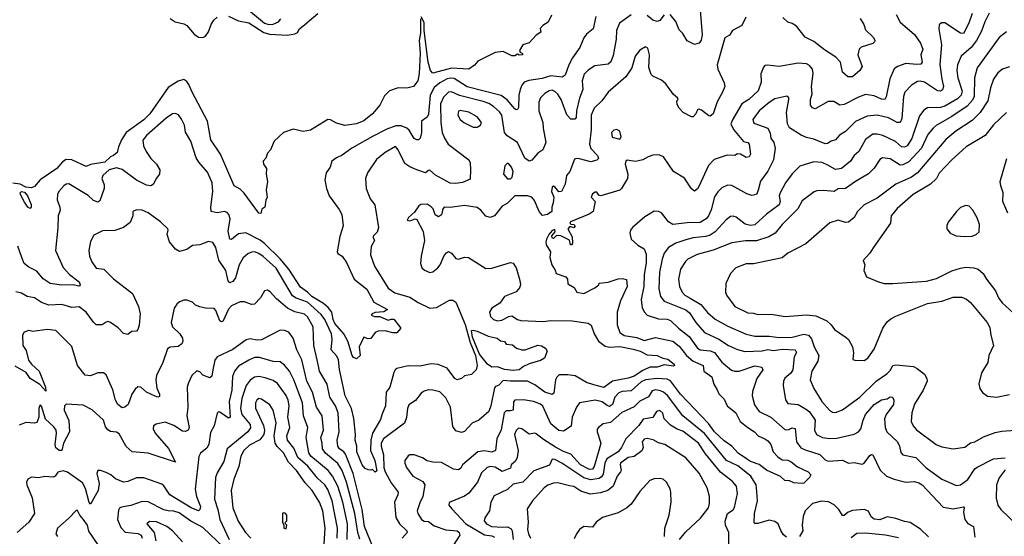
# Model space of a CAD drawing. Extents: x 1678759 to 1859541, y 384609 to 522867.
# Tile 304 of 466: x 1760663 to 1767510, y 486558 to 490149. Entities that reach past the tile are written whole.
import ezdxf

# ---------------------------------------------------------------- set-up
doc = ezdxf.new("R2010")
doc.units = 0

msp = doc.modelspace()

# ---------------------------------------------------------------- linework, layer by layer
at = {"layer": '0CON20XD'}
for points in [[(1762115, 490173.2), (1762185, 490142.3), (1762255, 490127.2), (1762361.2, 490061.2), (1762399.1, 490049.1), (1762525, 490042.2), (1762575, 490050), (1762595, 490060.8), (1762609.1, 490085), (1762645, 490117), (1762735, 490191.9)], [(1762228.5, 490238.5), (1762365, 490124.5), (1762395, 490115.2), (1762425, 490117.7), (1762461.8, 490135), (1762477.9, 490155)], [(1767286.8, 490193.2), (1767264.1, 490125), (1767225, 490052.9), (1767205, 490054.7), (1767095, 490126.7), (1767073, 490127), (1767057, 490113), (1767054.4, 490085), (1767074, 489975), (1767062.3, 489837.7), (1767074.7, 489735), (1767087.7, 489685), (1767079.4, 489660.6), (1767065, 489653.2), (1767045, 489655.9), (1766955, 489715.9), (1766925, 489722.7), (1766905, 489720.4), (1766863.3, 489695), (1766818.8, 489645), (1766808.9, 489615), (1766797.1, 489462.9), (1766785, 489435.6), (1766765, 489434.6), (1766705, 489466.8), (1766625, 489485.3), (1766555, 489478.2), (1766475, 489440.8), (1766405, 489372.5), (1766362.6, 489347.4), (1766335.4, 489314.6), (1766305, 489304.6), (1766281.2, 489288.8), (1766265, 489287.1), (1766185, 489319.7), (1766135, 489330), (1766096.4, 489346.4), (1766015, 489398.5), (1766002.5, 489425), (1765994.6, 489505), (1766012, 489595), (1766011.2, 489605), (1765998.3, 489618.3), (1765915, 489599.4), (1765875, 489574.5), (1765805, 489516.4), (1765760.6, 489455), (1765764.4, 489435), (1765775, 489426.9), (1765866.2, 489395), (1765881.2, 489361.2), (1765886, 489325), (1765906.5, 489296.5), (1765917.3, 489255), (1765905.5, 489175), (1765864.2, 489095.8), (1765814.2, 489025.8), (1765798.2, 488965), (1765787.5, 488935), (1765755, 488927.1), (1765718.5, 488938.5), (1765615, 488997.5), (1765585, 488997.8), (1765545, 488979.4), (1765516.6, 488953.4), (1765493.3, 488916.7), (1765471.9, 488828.1), (1765452.5, 488785), (1765435.7, 488764.3), (1765395, 488739.6), (1765305, 488737.2), (1765205, 488725.6), (1765173.7, 488743.7), (1765125, 488806), (1765105, 488816), (1765075, 488818.6), (1765010.2, 488779.8), (1764925, 488704.2), (1764909.4, 488685), (1764904.4, 488665.6), (1764915, 488623.3), (1764961.1, 488581.1), (1765005, 488556.4), (1765018.7, 488518.7), (1765018.3, 488461.7), (1765004.3, 488375), (1765002.6, 488295), (1764985.3, 488204.7), (1764991.8, 488145), (1765006.5, 488115), (1765025, 488095.6), (1765105, 488070.6), (1765165, 488068), (1765188.7, 488058.7), (1765244.5, 488005), (1765317.8, 487947.8), (1765375.2, 487865.2), (1765395, 487854.1), (1765465, 487847.3), (1765495, 487836.4), (1765545, 487767.3), (1765612.6, 487712.6), (1765635, 487704.6), (1765665, 487706.1), (1765775, 487743.2), (1765823.5, 487733.5), (1765829.5, 487715), (1765788.4, 487655), (1765758.2, 487565), (1765756.2, 487535), (1765772.3, 487472.3), (1765805, 487424.5), (1765886.8, 487386.8), (1765985, 487296.9), (1766010.5, 487299.5)], [(1767404.6, 490195), (1767374.2, 490135), (1767350.5, 490069.5), (1767315.3, 490005), (1767279.2, 489955), (1767210.5, 489895), (1767183.6, 489836.4), (1767180.6, 489795), (1767186.5, 489745), (1767217.2, 489652.7), (1767210.3, 489625), (1767185, 489599), (1767095, 489548.1), (1767065, 489538.9), (1766975, 489535.5), (1766949.5, 489520.5), (1766918.8, 489481.2), (1766867.7, 489322.3), (1766835, 489271.3), (1766815, 489262.2), (1766795, 489266), (1766752.8, 489302.8), (1766665, 489344.6), (1766625, 489354.6), (1766595, 489352.9), (1766544.7, 489315.3), (1766497.4, 489232.6), (1766465, 489204.2), (1766440, 489165), (1766376.7, 489115), (1766335, 489108.9), (1766282.3, 489137.7), (1766243.6, 489156.4), (1766185, 489160.9), (1766088.7, 489131.3), (1766035, 489078.1), (1765988.5, 489015), (1765950.5, 488945), (1765944.6, 488925), (1765951.9, 488885), (1765945, 488862.1), (1765855, 488797.5), (1765775, 488723.3), (1765745, 488718.1), (1765707.2, 488727.3), (1765645, 488775.6), (1765625, 488782.9), (1765605, 488780.8), (1765575, 488756.9), (1765498, 488675), (1765465, 488652.1), (1765435, 488641.1), (1765345, 488632.5), (1765295, 488619.7), (1765225, 488595.9), (1765173.5, 488566.5), (1765143.5, 488525), (1765130.8, 488485), (1765111.8, 488395), (1765108.1, 488278.1), (1765117.7, 488225), (1765143.3, 488193.2), (1765295, 488133.1), (1765320.1, 488110.1), (1765363.8, 488043.8), (1765425.6, 487975.6), (1765525, 487928.6), (1765591.9, 487885), (1765655, 487855.3), (1765705, 487842.7), (1765825, 487847.5), (1765865, 487855.8), (1765905, 487848.7), (1765965, 487857.7), (1766055, 487853.5), (1766064.6, 487835), (1766047.3, 487805), (1766039.1, 487715), (1766025, 487692.5), (1765983.4, 487656.6), (1765974.4, 487635), (1765972.2, 487605), (1765987.2, 487507.2), (1766005, 487481.4), (1766075, 487473.6), (1766135, 487440), (1766155, 487422.3), (1766193.2, 487365), (1766190, 487295), (1766204.7, 487264.8), (1766245, 487244.1), (1766295, 487238), (1766345, 487240.3), (1766465, 487268.2), (1766495, 487282.7), (1766511.8, 487305), (1766527, 487365), (1766544.2, 487405), (1766605, 487473.8), (1766655, 487506.2), (1766695, 487514.4), (1766716.1, 487526.1), (1766732.5, 487525), (1766742, 487505), (1766739.5, 487475), (1766688, 487405), (1766677.5, 487375), (1766680.8, 487315), (1766692.9, 487282.9), (1766766.4, 487215), (1766781.5, 487185), (1766791.2, 487141.2), (1766803.3, 487125), (1766894.2, 487105), (1766964.8, 487034.8), (1767075, 486954.6), (1767123.3, 486935), (1767175, 486910.9), (1767205, 486914.6), (1767255, 486952.1), (1767304, 487026), (1767321.2, 487038.8), (1767435, 487096.5), (1767515, 487102.5)], [(1765394.6, 490215), (1765408.4, 490045), (1765402.4, 490007.6), (1765388.5, 489985), (1765355, 489976.8), (1765303.1, 490003.1), (1765275, 490053.8), (1765247.8, 490077.8), (1765225, 490137.5), (1765185, 490185.7)], [(1763448.8, 490155), (1763448.8, 490055), (1763440.4, 490005), (1763447.6, 489915), (1763440.8, 489775), (1763430.6, 489725), (1763402, 489685), (1763355, 489674), (1763295, 489676), (1763235, 489653.8), (1763199.7, 489620.3), (1763167.5, 489555), (1763115.5, 489495), (1763055, 489446.4), (1763005.8, 489425.8), (1762924.6, 489414.6), (1762865, 489429.2), (1762825, 489453.8), (1762805, 489456), (1762685, 489381.4), (1762635, 489371.9), (1762565, 489388.1), (1762496, 489365), (1762432, 489305), (1762406.1, 489243.9), (1762385, 489222.5), (1762373.6, 489186.4), (1762356.7, 489165), (1762358.8, 489145), (1762380, 489115), (1762375.7, 489075), (1762385.6, 489025), (1762376.7, 488965), (1762382.5, 488915), (1762373.3, 488895), (1762367.5, 488845), (1762347, 488833), (1762338.3, 488801.7), (1762325, 488803.8), (1762223, 488943), (1762195, 488970), (1762154.4, 488995), (1762059.3, 489215), (1761990.7, 489315), (1761968.8, 489445), (1761860.8, 489645), (1761839.3, 489699.3), (1761825, 489720), (1761805, 489732.5), (1761765, 489721.1), (1761695, 489677.3), (1761567.5, 489495), (1761525, 489452.7), (1761402.2, 489365), (1761369.7, 489315), (1761348.9, 489265), (1761340, 489225), (1761315.2, 489204.8), (1761295, 489195.4), (1761255, 489159.3), (1761155, 489141.4), (1761125, 489129.4), (1761025, 489174.7), (1760985, 489176.3), (1760959.9, 489160.1), (1760920.9, 489115), (1760804.3, 489035.7), (1760765, 488990.6), (1760745, 488980), (1760705, 488985.4), (1760665, 489006.9), (1760615, 489012.2)], [(1764915, 490182.5), (1764833.5, 490125), (1764813.5, 490075), (1764810.4, 490015), (1764790.3, 489899.7), (1764772.6, 489857.4), (1764755, 489840), (1764661.2, 489828.8), (1764615, 489799.4), (1764588.7, 489771.3), (1764573.1, 489725), (1764578, 489665), (1764555.6, 489604.4), (1764534.6, 489514.6), (1764531.2, 489468.8), (1764523.1, 489456.9), (1764495, 489458.5), (1764467.2, 489487.2), (1764428.3, 489595), (1764405, 489631.5), (1764385, 489650), (1764365, 489658.8), (1764345, 489655.4), (1764315, 489636.2), (1764285, 489605.6), (1764272, 489575), (1764272.8, 489515), (1764300, 489435), (1764301.8, 489395), (1764320.8, 489295), (1764300, 489245), (1764265, 489222), (1764225, 489172), (1764205, 489165.8), (1764175, 489187.5), (1764124.8, 489294.8), (1764052.1, 489342.1), (1764034.7, 489365), (1764014.7, 489485), (1763999, 489509), (1763957.9, 489545), (1763925, 489566.2), (1763885, 489581.2), (1763722, 489622), (1763665, 489646.9), (1763645, 489645.5), (1763609.3, 489610.7), (1763589.3, 489565), (1763591.4, 489435), (1763600.6, 489365), (1763616.2, 489326.2), (1763642.7, 489285), (1763785.7, 489175), (1763794.2, 489155), (1763798, 489105), (1763795, 489040), (1763742.9, 489017.1), (1763695, 489010.4), (1763655, 489012.5), (1763555, 489069.5), (1763515, 489102.2), (1763505, 489101.9), (1763485, 489085.7), (1763425.4, 489105.4), (1763375, 489125.6), (1763339.8, 489149.8), (1763295.5, 489245), (1763275, 489268.8), (1763205, 489225.6), (1763143.6, 489176.4), (1763082.2, 489085), (1763068.1, 489045), (1763070.8, 488975), (1763099.2, 488905), (1763131.5, 488861.5), (1763156.8, 488705), (1763148, 488672), (1763121.2, 488645), (1763120, 488635), (1763130, 488615), (1763106.7, 488573.3), (1763102.7, 488515), (1763129.1, 488435), (1763225, 488283.1), (1763270.5, 488250.5), (1763375, 488221.1), (1763432.7, 488182.7), (1763515, 488143.3), (1763561.5, 488148.5), (1763651.3, 488198.7), (1763675, 488200), (1763695, 488185.5), (1763759.4, 488029.4), (1763794.4, 487905.6), (1763833.3, 487815), (1763843.1, 487745), (1763837.8, 487715), (1763805, 487682.9), (1763755, 487673.3), (1763735.5, 487654.5), (1763705, 487644.4), (1763689.4, 487655), (1763635.8, 487725.8), (1763572.7, 487752.7), (1763525, 487755.8), (1763445, 487740.5), (1763365, 487742), (1763286, 487724), (1763273.1, 487715), (1763263.4, 487696.6), (1763235.4, 487594.6), (1763211.2, 487558.8), (1763205.5, 487465), (1763181.9, 487401.9), (1763171.3, 487368.7), (1763116.9, 487275), (1763103.9, 487225), (1763102.7, 487155), (1763132.8, 487085), (1763145, 487012.5), (1763135, 487003.3), (1763115, 487022.5), (1763105, 487017.5), (1763085, 487020), (1763065, 487030), (1763045, 487053.8), (1763007.7, 487145), (1763006.2, 487185), (1762996, 487225), (1762997.8, 487265), (1762986.6, 487376.6), (1762968.8, 487445), (1762925.2, 487535.2), (1762886.6, 487716.6), (1762880, 487785), (1762869.1, 487809.1), (1762829.6, 487855), (1762835.8, 487925), (1762830, 487965), (1762785, 488065.4), (1762759.9, 488099.9), (1762665, 488184.4), (1762585, 488212.9), (1762559.4, 488229.4), (1762445, 488422), (1762355, 488503.7), (1762325, 488522.7), (1762295, 488534.3), (1762275, 488533.2), (1762249.2, 488520.9), (1762215.9, 488494.1), (1762188.9, 488445), (1762163.5, 488355), (1762145, 488330), (1762125, 488320.8), (1762112.7, 488332.7), (1762096.1, 488406.1), (1762048.5, 488478.5), (1762026.5, 488565), (1762005, 488600), (1761975, 488608.1), (1761915, 488582.9), (1761865, 488578.9), (1761825, 488551.9), (1761775, 488538.8), (1761745, 488554), (1761704.1, 488604.1), (1761689.2, 488655), (1761695.7, 488685), (1761692, 488695), (1761640.8, 488745), (1761556, 488806), (1761515, 488824.2), (1761475, 488827.5), (1761450, 488815), (1761449.2, 488785), (1761431.7, 488738.3), (1761385, 488704.4), (1761325, 488684.5), (1761238.8, 488681.2), (1761178, 488652), (1761153.9, 488606.1), (1761144.4, 488545), (1761148.6, 488505), (1761163.1, 488465), (1761195, 488422.2), (1761246.7, 488415), (1761315, 488348), (1761446.2, 488245), (1761489.4, 488155), (1761501.1, 488105), (1761492.9, 488025), (1761484, 487995), (1761475, 487984.3), (1761439.3, 487980.7), (1761415, 487961.1), (1761385, 487967.1), (1761347.2, 488007.2), (1761295, 488044.4), (1761275, 488050.6), (1761263.7, 488046.3), (1761235, 488028), (1761195, 488028.8), (1761175, 488046), (1761123.8, 488115), (1761075, 488153.9), (1761025, 488149.2), (1760955, 488169.1), (1760865, 488165.5), (1760815, 488183.8), (1760765, 488216.4), (1760715, 488225.5), (1760675, 488248.5), (1760635, 488256.9)], [(1761708.6, 490158.6), (1761743.8, 490135), (1761805, 490120.9), (1761825, 490110), (1761875, 490047.6), (1761905, 490028.9), (1761935, 490025.7), (1761955, 490035.8), (1761976.1, 490063.9), (1761995, 490115.6), (1762012.8, 490145), (1762035, 490165.8)], [(1764668.3, 490171.7), (1764649.4, 490085), (1764605, 490048.5), (1764585, 490022.2), (1764556.7, 489955), (1764506.4, 489885), (1764480.7, 489835), (1764455.4, 489764.6), (1764435, 489750.5), (1764355, 489759), (1764295, 489740.6), (1764202.6, 489727.4), (1764170.6, 489715), (1764153.6, 489695), (1764141.8, 489665), (1764133.8, 489625), (1764131.4, 489538.6), (1764125, 489523.8), (1764115, 489522.5), (1764105, 489530), (1764051.8, 489591.8), (1764011.7, 489621.7), (1763775, 489682.6), (1763685, 489741), (1763655, 489743.3), (1763635, 489737.8), (1763585, 489710), (1763545, 489678.2), (1763517.9, 489625), (1763505, 489492), (1763495, 489472), (1763456.2, 489443.8), (1763456.8, 489365), (1763447.1, 489325), (1763436.7, 489315), (1763425, 489314), (1763405, 489324.4), (1763371.1, 489381.1), (1763355, 489395.8), (1763315, 489412.1), (1763278.9, 489411.1), (1763215, 489387.5), (1763115, 489337.8), (1762972, 489255), (1762905, 489206.9), (1762865, 489189.4), (1762834.3, 489165), (1762820.6, 489125), (1762793.1, 489085), (1762783.5, 489035), (1762795.6, 488975), (1762814.4, 488925), (1762885, 488830), (1762901.9, 488795), (1762912.5, 488715), (1762887.7, 488642.3), (1762869.6, 488535), (1762875, 488523.6), (1762905, 488506), (1762935, 488462), (1762989.2, 488345), (1763076.6, 488276.6), (1763124.3, 488184.3), (1763220.8, 488135), (1763195, 488118.8), (1763135, 488113.3), (1763113.8, 488105), (1763106.2, 488095), (1763130, 488085), (1763166.3, 488086.3), (1763225, 488059.2), (1763245, 488067.8), (1763265, 488068.2), (1763313.3, 488005), (1763285, 487973.3), (1763257, 487973), (1763205, 487986.5), (1763155.4, 487984.6), (1763135.5, 487974.5), (1763105, 487933.8), (1763085, 487931.2), (1763055, 487942.5), (1763022.9, 487875), (1763030, 487815), (1763005, 487791.2), (1762985, 487800), (1762975, 487814), (1762945.3, 487915.3), (1762916.1, 487966.1), (1762855, 488036), (1762841.9, 488065), (1762832.8, 488115), (1762808.7, 488148.7), (1762776.4, 488176.4), (1762695, 488224.6), (1762664.9, 488254.9), (1762615, 488290), (1762535, 488415.3), (1762475, 488485.6), (1762365, 488593), (1762335, 488615.6), (1762235, 488667.9), (1762185, 488660.8), (1762135, 488622.2), (1762124.1, 488624.1), (1762111.6, 488678.4), (1762125.3, 488764.7), (1762116.9, 488795), (1762105, 488808.2), (1762087.5, 488815), (1762035, 488807.1), (1761994.5, 488815), (1761991.8, 488845), (1762005.3, 488955), (1762001.3, 489015)], [(1765712, 490168), (1765685, 490108.8), (1765618.8, 490075), (1765599.1, 490040.9), (1765565.7, 490024.3), (1765513.1, 489835), (1765516.9, 489805), (1765561.5, 489711.5), (1765565.4, 489685), (1765550.4, 489645), (1765512.5, 489577.5), (1765485.6, 489495), (1765465, 489479.2), (1765455, 489480), (1765405, 489520.8), (1765385, 489526.2), (1765375, 489523.3), (1765364, 489495), (1765345, 489473.3), (1765335, 489473.3), (1765277.5, 489505), (1765247.5, 489535), (1765235, 489560), (1765233.3, 489585), (1765242.5, 489595), (1765236.2, 489605), (1765208.1, 489628.1), (1765155, 489703.3), (1765125, 489728.8), (1765066.4, 489756.4), (1765055, 489767.5), (1765037.1, 489817.1), (1765043.3, 489905), (1765030.6, 489950.6), (1765015, 489960), (1764975, 489938.1), (1764943.6, 489895), (1764918.9, 489815), (1764878.8, 489751.2), (1764755, 489644.4), (1764710, 489585), (1764657.5, 489535), (1764637.7, 489485), (1764635.6, 489385), (1764624, 489285), (1764634.8, 489254.8), (1764680, 489205), (1764687.1, 489185), (1764676.7, 489173.3), (1764635, 489161.3), (1764555, 489182.1), (1764535, 489184.3), (1764521.3, 489178.7), (1764489.4, 489095), (1764464.4, 489065), (1764455.3, 489004.7), (1764430, 488955), (1764412.5, 488952.5), (1764385, 488988), (1764375, 488991.2), (1764364.5, 488985.5), (1764360, 488955), (1764376.7, 488915), (1764373.5, 488876.5), (1764362.2, 488845), (1764362, 488815), (1764333.8, 488795), (1764297.7, 488787.7), (1764275, 488815.8), (1764242.3, 488892.3), (1764224.5, 488915), (1764195, 488924.7), (1764105.6, 488924.4), (1764055, 488874.3), (1764016.7, 488853.3), (1763963.9, 488786.1), (1763935, 488774), (1763905, 488783.8), (1763870, 488825), (1763845, 488843.6), (1763755, 488857.9), (1763655, 488842.7), (1763615, 488845.6), (1763605.4, 488834.6), (1763595, 488793.3), (1763575, 488778.8), (1763552.1, 488792.1), (1763538, 488835), (1763525, 488849.2), (1763495, 488867.5), (1763452.5, 488865), (1763438.8, 488855), (1763408.3, 488811.7), (1763366.9, 488775), (1763357.5, 488755), (1763375, 488750), (1763415, 488763.8), (1763425, 488760), (1763467.4, 488677.4), (1763477.8, 488615), (1763454.5, 488505.5), (1763450.6, 488455), (1763458, 488425), (1763476.8, 488406.8), (1763515, 488392.5), (1763535, 488395.8), (1763571.2, 488425), (1763586.2, 488445), (1763615, 488510), (1763630.5, 488529.5), (1763645, 488536.7), (1763665, 488526.9), (1763695, 488488.5), (1763715, 488484.5), (1763755, 488497.5), (1763783.3, 488495), (1763905, 488419.4), (1763945, 488421.2), (1764075, 488460.8), (1764095, 488457.5), (1764114.5, 488425), (1764140.6, 488335), (1764144.4, 488305), (1764139.4, 488285), (1764115, 488258.1), (1764033.3, 488225), (1764001.7, 488178.3), (1763945, 488142.9), (1763930, 488115), (1763936.6, 488086.6), (1763957.5, 488065), (1763985, 488055.4), (1764015, 488059.6), (1764065, 488086), (1764085, 488090), (1764124.5, 488064.5), (1764147.6, 488057.6), (1764302, 488052), (1764355, 488058.6), (1764505.2, 488055.2), (1764615, 488040), (1764637.5, 488025), (1764656.8, 487965), (1764688.4, 487915), (1764735, 487880), (1764765, 487873), (1764835, 487876.2), (1764929.5, 487859.5), (1764978.2, 487845), (1765025, 487820.3), (1765095, 487814.5), (1765135, 487795.7), (1765169.3, 487789.3), (1765213.3, 487755), (1765216.7, 487745), (1765209.5, 487740.5), (1765145, 487750), (1765095, 487734.2), (1765045, 487734.6), (1764995, 487710.9), (1764935, 487670), (1764893.6, 487656.4), (1764784.2, 487635.8), (1764725, 487591.5), (1764655, 487611.2), (1764605, 487628), (1764525, 487672.2), (1764475, 487679.5), (1764415, 487679.2), (1764397.5, 487665), (1764387.7, 487645), (1764377.9, 487552.1), (1764365.9, 487544.1), (1764315, 487559.6), (1764245, 487610.8), (1764195, 487636.8), (1764075, 487636.1), (1764025, 487641.5), (1763995, 487608.5), (1763971.9, 487598.1), (1763965, 487588.8), (1763940, 487465), (1763925.3, 487424.7), (1763855, 487365.8), (1763808.6, 487345), (1763755, 487285.6), (1763735, 487280), (1763695, 487291.9), (1763675, 487320), (1763658.2, 487455), (1763625, 487520), (1763585, 487562.5), (1763534.6, 487574.6), (1763505, 487576.5), (1763475, 487567.5), (1763455, 487551.9), (1763415, 487502.2), (1763369.4, 487470.6), (1763360, 487445), (1763352.5, 487382.5), (1763337.8, 487345), (1763191.9, 487235), (1763175.3, 487205), (1763175.3, 487185), (1763191.7, 487125), (1763195.6, 487035), (1763204.3, 487005), (1763245, 486928.9), (1763295.4, 486865), (1763292.3, 486845), (1763268.4, 486795), (1763278.7, 486688.6), (1763303.2, 486643.2), (1763355.7, 486595), (1763357.5, 486585), (1763322.9, 486545)], [(1764361.7, 490181.7), (1764338.3, 490131.7), (1764300.7, 490109.3), (1764283, 490087), (1764287, 490063), (1764255, 490042.5), (1764205, 489987.5), (1764162.5, 489975), (1764137.5, 489935), (1764142.5, 489922.5), (1764160, 489915), (1764160, 489905), (1764135, 489902.5), (1764125, 489910), (1764105, 489897.5), (1764085, 489897.5), (1764025, 489928.8), (1763968.3, 489921.7), (1763849.1, 489860.9), (1763825, 489833.3), (1763785, 489806), (1763665, 489812.9), (1763535, 489778.1), (1763520, 489795), (1763503.8, 489855), (1763474.4, 490075), (1763475, 490130), (1763455, 490170)], [(1765145, 490184.2), (1765115, 490144), (1765095, 490135.7), (1765065, 490145.6), (1765025, 490179.4)], [(1766757.5, 490185), (1766785, 490132.5), (1766885.3, 490045.3), (1766927.8, 489985), (1766942.9, 489945), (1766929.5, 489905), (1766937.5, 489855), (1766929.1, 489840.9), (1766902.3, 489837.7), (1766825, 489845.9), (1766765.8, 489825), (1766742.7, 489807.3), (1766712.6, 489737.4), (1766687.3, 489612.7), (1766678, 489595), (1766655, 489597.3), (1766605, 489620.3), (1766545, 489628.5), (1766495, 489610.5), (1766395, 489558.9), (1766365, 489554.5), (1766325, 489579.6), (1766285, 489581.5), (1766195, 489530), (1766175.9, 489535.9), (1766160.8, 489555), (1766162, 489595), (1766172.7, 489635), (1766170, 489685), (1766181.1, 489775), (1766175.7, 489805), (1766155, 489831.9), (1766135, 489841.8), (1766075, 489847.9), (1765945, 489824.4), (1765865, 489833.3), (1765845, 489830), (1765835, 489820), (1765817.3, 489772.7), (1765819.5, 489715), (1765798, 489655), (1765733.6, 489595), (1765683.8, 489565), (1765621.7, 489458.3), (1765608.9, 489425), (1765625.4, 489385), (1765695, 489302), (1765725, 489295.5), (1765735, 489284.2), (1765743.5, 489215), (1765735, 489195.8), (1765715, 489191.9), (1765675, 489213.3), (1765655, 489217.5), (1765635, 489205.7), (1765582.4, 489207.6), (1765491.8, 489178.2), (1765453.6, 489135), (1765385, 488990), (1765375, 488972.5), (1765355, 488958), (1765335, 488973.8), (1765285, 489046.9), (1765210, 489095), (1765138.8, 489195), (1765115, 489207.1), (1765095, 489209.4), (1765065, 489207.1), (1765032, 489195)], [(1766507.6, 490157.6), (1766532.9, 490115), (1766545, 490078.8), (1766600.8, 490025), (1766610, 490005), (1766608, 489995), (1766595.5, 489984.5), (1766515, 489958.9), (1766499.5, 489945), (1766490, 489905), (1766522.2, 489825), (1766505, 489795.6), (1766455, 489751.8), (1766421.9, 489751.9), (1766385, 489784.4), (1766369.6, 489855), (1766338.9, 489888.9), (1766259.6, 489939.6), (1766185, 489998.9), (1766125, 490027.1), (1766065, 490104), (1766035, 490123.8), (1766005, 490133.3), (1765970, 490165)], [(1767525, 490065.7), (1767474.2, 490025.8), (1767322, 489815), (1767302.2, 489745), (1767301.1, 489615), (1767289.5, 489590.5), (1767252, 489548), (1767145, 489475.8), (1767035.7, 489414.3), (1767015, 489396.2), (1766977.9, 489352.1), (1766933, 489257), (1766845, 489161.1), (1766805, 489140.9), (1766785, 489138.9), (1766715, 489181.8), (1766661.7, 489188.3), (1766643, 489177), (1766605, 489116.9), (1766565, 489076.7), (1766475.3, 489024.7), (1766405, 488975.4), (1766355, 488972.5), (1766326.2, 488953.8), (1766255, 488960.8), (1766205, 488960), (1766187.1, 488952.9), (1766105, 488890), (1766073.5, 488835), (1765965.5, 488725), (1765916.7, 488665), (1765871.2, 488638.8), (1765787.3, 488612.7), (1765709.3, 488610.7), (1765615, 488597.7), (1765485, 488546.8), (1765374.3, 488515.7), (1765309.4, 488485), (1765291.5, 488468.5), (1765257.5, 488415), (1765243.1, 488345), (1765250.4, 488295), (1765268.7, 488255), (1765288.8, 488235), (1765325, 488214.3), (1765400.3, 488170.3), (1765445, 488112.9), (1765497.8, 488067.8), (1765588, 488018), (1765715, 487962.4), (1765775, 487948.8), (1765875, 487949.8), (1765945, 487939.6), (1766035, 487941.8), (1766115, 487963.8), (1766147.1, 487957.1), (1766169.9, 487929.9), (1766188.2, 487875), (1766219.5, 487815), (1766212.1, 487775), (1766170.4, 487705), (1766159.5, 487645), (1766186.2, 487585), (1766241.1, 487495), (1766295, 487433.5), (1766315, 487421.1), (1766335, 487417.8), (1766385, 487437.1), (1766462.5, 487495), (1766505, 487525.6), (1766618.9, 487635), (1766693.6, 487686.4), (1766715, 487709.4), (1766735, 487745.4), (1766755, 487749.3), (1766877.2, 487737.2), (1766904.1, 487725), (1766954.6, 487685), (1766971.9, 487655), (1766973.3, 487635), (1766945.4, 487574.6), (1766884.6, 487475.4), (1766866.4, 487415), (1766862.5, 487355), (1766876.1, 487326.1), (1766898.5, 487298.5), (1767035, 487195.8), (1767075, 487180), (1767155, 487165.7), (1767235, 487177.5), (1767275, 487207.1), (1767305, 487214.2), (1767365, 487248.2), (1767445, 487279.2), (1767491.5, 487288.5), (1767585, 487295.6)], [(1767545, 489822.2), (1767496.2, 489806.2), (1767465, 489779.4), (1767435.3, 489734.7), (1767413.9, 489675), (1767394.3, 489585.7), (1767342, 489505), (1767285, 489448.2), (1767171.5, 489375), (1767103.4, 489316.6), (1766906.1, 489085), (1766864.4, 489055.6), (1766754.2, 489005.8), (1766625, 488909.6), (1766535, 488861.5), (1766489.4, 488815), (1766466.7, 488775), (1766425, 488742.1), (1766405, 488739.2), (1766355, 488755.6), (1766296.4, 488736.4), (1766130, 488590), (1766005, 488526.7), (1765965, 488493.5), (1765765, 488451.1), (1765715, 488452.5), (1765643.3, 488425), (1765606.2, 488385), (1765573.3, 488315), (1765570.8, 488255), (1765578, 488235), (1765635, 488154.3), (1765725, 488110.6), (1765765, 488109.4), (1765795, 488100.6), (1765887.3, 488102.7), (1765985.6, 488085.6), (1766135, 488097.3), (1766199.8, 488089.8), (1766274.5, 488054.5), (1766305, 488028), (1766328, 487995), (1766410.8, 487940.8), (1766426.9, 487925), (1766452.9, 487875), (1766460.8, 487835), (1766457, 487787), (1766471.2, 487781.2), (1766535, 487779.2), (1766561.4, 487795), (1766605, 487858), (1766664.4, 488005), (1766695, 488048.1), (1766720.1, 488069.9), (1766755, 488089.2), (1766975, 488176.2), (1767075, 488191.5), (1767155, 488220), (1767215, 488220.5), (1767247.2, 488207.2), (1767275, 488182.9), (1767391.1, 488045), (1767408.5, 488008.5), (1767415.5, 487955), (1767435.4, 487885), (1767401.1, 487815), (1767395.6, 487765), (1767365, 487716.2)], [(1763845, 489401.2), (1763867.5, 489415), (1763873.3, 489435), (1763844, 489475), (1763785, 489506.4), (1763725, 489517.1), (1763715, 489513.3), (1763710, 489485), (1763726.7, 489455), (1763750, 489435), (1763815, 489401.2), (1763845, 489401.2)], [(1767525, 489504.3), (1767435, 489419.2), (1767376.6, 489343.4), (1767245, 489266.2), (1767145, 489174.4), (1767057.7, 489082.3), (1767038.2, 489045), (1766995.4, 489005), (1766875, 488934.5), (1766765, 488835.6), (1766722.2, 488785), (1766717.1, 488735), (1766597.3, 488562.7), (1766574.1, 488525.9), (1766527.5, 488475), (1766540, 488445), (1766532.5, 488405), (1766551.7, 488361.7), (1766635, 488326.7), (1766675, 488316.2), (1766735, 488314.2), (1766967.8, 488332.2), (1767039.1, 488350.9), (1767145, 488403.3), (1767205, 488420.9), (1767242.2, 488427.8), (1767297.5, 488425), (1767328, 488415), (1767363.3, 488385), (1767386.7, 488345), (1767448.2, 488265), (1767470, 488215), (1767495, 488181.2), (1767571.2, 488111.2)], [(1762001.3, 489015), (1761969.3, 489089.3), (1761908.3, 489158.3), (1761889.5, 489189.5), (1761852.5, 489305), (1761816.3, 489366.3), (1761808.5, 489415), (1761788.3, 489458.3), (1761767.4, 489487.4), (1761745, 489498.1), (1761725, 489494.5), (1761682.2, 489465), (1761544.4, 489345), (1761519.3, 489310.7), (1761522.8, 489272.8), (1761542.2, 489232.2), (1761574.3, 489185), (1761613.1, 489145), (1761638.1, 489105), (1761635.7, 489075), (1761612, 489045), (1761593.8, 489005), (1761575, 488994), (1761545, 488998.8), (1761474.2, 489034.2), (1761375, 489107.3), (1761335, 489118.5), (1761284.4, 489105), (1761239.6, 489065), (1761234.5, 489045), (1761250.2, 489000.2), (1761248.9, 488975), (1761219.8, 488890.2), (1761205, 488880), (1761175, 488891.9), (1761138, 488928), (1761005, 489008.5), (1760985, 489006.2), (1760969.4, 488995), (1760934.6, 488955.4), (1760925.7, 488935), (1760923, 488897), (1760941.9, 488845), (1760942.9, 488825), (1760929.4, 488785), (1760928.3, 488701.7), (1760912.3, 488545), (1760965.9, 488425.9), (1761008.7, 488378.7), (1761075, 488327.1), (1761084, 488305), (1761080, 488300), (1761074, 488296), (1761035, 488305.6), (1760952.6, 488302.6), (1760875, 488316), (1760826.6, 488346.6), (1760781, 488401), (1760725, 488429.3), (1760694.2, 488454.2), (1760676.8, 488496.8), (1760650.5, 488575)], [(1764835, 489318.8), (1764846, 489335), (1764835.8, 489375), (1764815, 489386), (1764795, 489382), (1764778.8, 489365), (1764782.5, 489332.5), (1764835, 489318.8)], [(1765032, 489195), (1764995, 489174.4), (1764965, 489167.1), (1764944.3, 489164.3), (1764886.4, 489173.6), (1764876.7, 489165), (1764872.9, 489145), (1764891.2, 489075), (1764889.1, 489045), (1764847.3, 488975), (1764835.5, 488965), (1764704.3, 488924.3), (1764688.8, 488928.8), (1764675, 488950), (1764665, 488950.8), (1764645, 488937.5), (1764635.8, 488915), (1764664, 488885), (1764649.4, 488815), (1764623.7, 488796.3), (1764492.5, 488745), (1764487.5, 488735), (1764495, 488727.5), (1764515, 488726.2), (1764525.7, 488715), (1764515, 488701.2), (1764488.3, 488711.7), (1764473.6, 488696.4), (1764505, 488640), (1764505.8, 488595), (1764500, 488585), (1764492.5, 488585), (1764486.7, 488616.7), (1764425, 488647.5), (1764395, 488650), (1764375, 488627.5), (1764365, 488632.5), (1764363.8, 488646.2), (1764386.7, 488673.3), (1764385, 488690), (1764365, 488683.8), (1764342.5, 488655), (1764325, 488622.5), (1764322.1, 488602.1), (1764324.4, 488585), (1764353.8, 488535), (1764348.8, 488495), (1764364.2, 488444.2), (1764387, 488407), (1764393.6, 488383.6), (1764460.7, 488360.7), (1764472.5, 488345), (1764475, 488312.5), (1764517.7, 488287.7), (1764536.7, 488255), (1764585, 488245.7), (1764662.5, 488285), (1764690, 488305), (1764693, 488317), (1764753.9, 488323.9), (1764825, 488348.6), (1764855, 488350), (1764883, 488343), (1764886.7, 488295), (1764840.3, 488195), (1764818, 488115), (1764818, 488028), (1764835.7, 487975), (1764865, 487954.5), (1764955, 487939.4), (1765005, 487919.2), (1765085, 487940.4), (1765204.4, 487915), (1765249.7, 487879.7), (1765300, 487815), (1765345, 487776.1), (1765414.4, 487745), (1765420, 487705), (1765475.8, 487665.8), (1765488.7, 487615), (1765511.8, 487575), (1765525, 487548.2), (1765561.7, 487511.7), (1765583.5, 487465), (1765642.9, 487415), (1765672.5, 487355), (1765725, 487313.1), (1765772.2, 487285), (1765798.1, 487255), (1765845, 487236.2), (1765865, 487220.8), (1765885.7, 487195), (1765902, 487145), (1765935, 487110), (1765965, 487088.5), (1766005, 487086.2), (1766027.1, 487075), (1766071.1, 487041.1), (1766145, 487005.8), (1766163.8, 486985), (1766155, 486967.5), (1766115, 486926.7), (1766105, 486923.8), (1766045, 486929.4), (1766015, 486944), (1765982.5, 486945), (1765952.7, 486972.7), (1765855, 487017.3), (1765805.9, 487055.9), (1765745, 487077.8), (1765716.2, 487095), (1765660, 487135), (1765613.8, 487185), (1765561.6, 487221.6), (1765495, 487283.7), (1765452.8, 487342.8), (1765259, 487545), (1765189.2, 487639.2), (1765165, 487650.6), (1765095, 487654.4), (1765015, 487644.3), (1764985, 487631.4), (1764915, 487569), (1764851.2, 487565), (1764829.6, 487555), (1764801.1, 487525), (1764784.8, 487475), (1764765, 487460.9), (1764746.9, 487466.9), (1764713.1, 487493.1), (1764665.4, 487504.6), (1764555.6, 487484.4), (1764535, 487456.2), (1764504.3, 487385.7), (1764496.7, 487323.3), (1764445, 487289.5), (1764412.7, 487292.7), (1764355, 487340.5), (1764301.5, 487461.5), (1764285, 487475.2), (1764235, 487495.9), (1764165, 487507.1), (1764105, 487504.4), (1764097.5, 487492.5), (1764094.6, 487435.4), (1764075, 487429.4), (1764045, 487430.8), (1764030.9, 487415), (1764011.9, 487298.1), (1763979.6, 487235), (1763970.9, 487155), (1763946.7, 487143.3), (1763895, 487151.9), (1763848.6, 487145), (1763741.4, 487055), (1763729.6, 487030.4), (1763715, 487020.6), (1763680, 487025), (1763595, 487071.2), (1763535, 487072), (1763495, 487082.9), (1763463, 487103), (1763405, 487124.3), (1763375.7, 487124.3), (1763365, 487117.5), (1763341.1, 487085), (1763341.1, 487065), (1763351.9, 487035), (1763397.1, 486975), (1763465, 486938), (1763480, 486915), (1763465.3, 486834.7), (1763445, 486789.2), (1763427.5, 486735), (1763431.9, 486715), (1763455.6, 486675), (1763475, 486663.9), (1763505, 486660.8), (1763545, 486629.6), (1763625, 486602.4), (1763705, 486594.6), (1763718.5, 486585), (1763722.3, 486565), (1763615, 486396.9)], [(1767534.5, 488805), (1767500, 488885), (1767502.5, 488945), (1767484.4, 488995), (1767481.4, 489025), (1767526.9, 489185)], [(1764075, 489043.3), (1764086.7, 489055), (1764094.2, 489095), (1764082.9, 489125), (1764065, 489148), (1764055, 489152), (1764035.6, 489134.4), (1764026, 489075), (1764055, 489043.8), (1764075, 489043.3)], [(1760735, 488836.2), (1760718.8, 488845), (1760695, 488880), (1760667.8, 488935), (1760665.8, 488945), (1760675, 488954.2), (1760695, 488950.6), (1760716.9, 488925), (1760742, 488865), (1760742, 488845), (1760735, 488836.2)], [(1767235, 488640.8), (1767285, 488644.3), (1767315, 488656), (1767333.8, 488675), (1767337.5, 488725), (1767321.7, 488771.7), (1767291.2, 488825), (1767265, 488853.3), (1767241.7, 488858.3), (1767205, 488843.8), (1767176.2, 488815), (1767119.3, 488740.7), (1767110.7, 488719.3), (1767110, 488695), (1767132.5, 488665), (1767175, 488646), (1767235, 488640.8)], [(1763118.2, 486485), (1763060.7, 486625), (1763044.3, 486745), (1762980.6, 486995), (1762928.1, 487128.1), (1762915.8, 487145.8), (1762886.4, 487166.4), (1762874.7, 487185), (1762869.5, 487225), (1762884.2, 487285), (1762877.8, 487415), (1762859.1, 487465), (1762819.4, 487525), (1762801.8, 487615), (1762748.2, 487705), (1762731.8, 487785), (1762707.1, 487885), (1762702.3, 488015), (1762665, 488084.5), (1762642.8, 488102.8), (1762575, 488118.6), (1762524.8, 488144.8), (1762449.1, 488209.1), (1762405, 488257.5), (1762385, 488268), (1762365, 488263.3), (1762338, 488215), (1762295, 488170.8), (1762275, 488170), (1762226.7, 488186.7), (1762195, 488187.1), (1762135, 488158.8), (1762115, 488135.6), (1762075, 488052), (1762065, 488047.5), (1762055, 488056.2), (1762027.1, 488127.1), (1762015, 488141.9), (1761955.7, 488144.3), (1761915, 488153.1), (1761885.6, 488165.6), (1761865, 488185.8), (1761825, 488200), (1761805, 488199.2), (1761775, 488187.5), (1761755, 488172), (1761737.4, 488142.6), (1761715.6, 488045), (1761724.3, 488015), (1761776.9, 487965), (1761795.4, 487935), (1761796.9, 487915), (1761790, 487895), (1761765, 487877.5), (1761707.9, 487872.1), (1761689.6, 487860.4), (1761657.8, 487765), (1761614.6, 487675), (1761610.3, 487645), (1761617, 487587), (1761635.5, 487545), (1761635, 487530), (1761624.3, 487525.7), (1761605, 487530.9), (1761545, 487559.2), (1761505, 487594.4), (1761485, 487595.6), (1761465, 487580), (1761442.5, 487545), (1761416.1, 487473.9), (1761393.3, 487455), (1761375, 487451.5), (1761345, 487474.4), (1761328.8, 487505), (1761310, 487575), (1761265, 487681.2), (1761245, 487694), (1761205, 487694), (1761154.2, 487674.2), (1761118.3, 487678.3), (1761065.5, 487745.5), (1761026.2, 487876.2), (1760915, 487987.5), (1760853.6, 487996.4), (1760755, 487982.5), (1760725, 487989.4), (1760693.6, 487976.4), (1760683, 487957), (1760684.8, 487885), (1760708.3, 487848.3), (1760723, 487783), (1760743.7, 487753.7), (1760797.6, 487705), (1760842.5, 487595), (1760845, 487567.5), (1760802.1, 487612.1), (1760735, 487654.7), (1760707.3, 487697.3), (1760630, 487740)], [(1763028.3, 486538.3), (1763014.1, 486584.1), (1762992.3, 486715), (1762936.1, 486935), (1762905.6, 487015.6), (1762874, 487064), (1762788.6, 487135), (1762767.5, 487165), (1762766.4, 487205), (1762756.9, 487245), (1762774.7, 487295), (1762766.4, 487395), (1762725.9, 487455), (1762699.1, 487559.1), (1762659.3, 487635), (1762624.8, 487784.8), (1762590.3, 487855), (1762564.5, 487935), (1762535, 487976.9), (1762505, 487988.9), (1762475, 487990), (1762345, 487923.5), (1762315, 487921.8), (1762265, 487930), (1762237.6, 487922.4), (1762145, 487855.4), (1762034.7, 487805.3), (1762018.8, 487781.2), (1762005.3, 487714.7), (1761998.8, 487671.2), (1761985, 487658.6), (1761935, 487678), (1761915, 487700.8), (1761895, 487708.8), (1761858.8, 487675), (1761835.6, 487624.4), (1761828.1, 487595), (1761831.5, 487455), (1761824.7, 487395), (1761840.9, 487315), (1761833.1, 487295), (1761815, 487285.4), (1761795, 487287.6), (1761735, 487327.1), (1761675, 487352), (1761612.7, 487337.3), (1761593.8, 487325), (1761590, 487305), (1761604.5, 487275), (1761698, 487168), (1761745, 487072.5), (1761555, 487136), (1761445, 487144.4), (1761402.4, 487182.4), (1761355, 487270), (1761335, 487280.7), (1761295, 487286.5), (1761275, 487298.1), (1761259.2, 487319.2), (1761245.4, 487365.4), (1761166.7, 487436.7), (1761105, 487469.5), (1760985, 487476.9), (1760975, 487463.8), (1760972.2, 487435), (1761003.8, 487363.8), (1761008.8, 487285), (1760967.8, 487205), (1760956, 487155), (1760936.7, 487155), (1760915, 487173.1), (1760908.6, 487195), (1760918.9, 487275), (1760915.2, 487295), (1760899.1, 487319.1), (1760841.4, 487371.4), (1760815, 487462.5), (1760805, 487472.5), (1760796.2, 487445), (1760796, 487385), (1760780.8, 487349.2), (1760765, 487344.3), (1760705, 487349.2), (1760659.7, 487330.3)], [(1764095, 487710.7), (1764035, 487717.5), (1763985, 487735.3), (1763945, 487734.3), (1763915, 487754.8), (1763859.4, 487825), (1763811.2, 487941.2), (1763805, 487987.5), (1763815, 487990.6), (1763845, 487983.2), (1763919.6, 487949.6), (1763983.8, 487935), (1764006.7, 487916.7), (1764033, 487913), (1764045, 487892.9), (1764089.5, 487889.5), (1764116.7, 487866.7), (1764155, 487853.5), (1764177.5, 487855), (1764265, 487887.1), (1764292, 487882), (1764320, 487865), (1764330, 487845), (1764312.5, 487795), (1764285, 487780.8), (1764205, 487757.5), (1764165, 487737.8), (1764135, 487714.8), (1764095, 487710.7)], [(1762940.2, 486535), (1762941.1, 486645), (1762910, 486795), (1762875.1, 486905.1), (1762838.3, 486975), (1762806.9, 487015), (1762688, 487115), (1762672.6, 487137.4), (1762654.7, 487245), (1762665.3, 487315), (1762636.7, 487395), (1762629.6, 487485), (1762569, 487645), (1762539.2, 487705), (1762505, 487747.5), (1762475, 487770.5), (1762425, 487773.8), (1762331.3, 487801.3), (1762295, 487800.9), (1762255, 487783.2), (1762185, 487739.6), (1762155.4, 487705), (1762141.9, 487668.1), (1762137.4, 487572.6), (1762119.6, 487495), (1762125.3, 487384.7), (1762115, 487380), (1762055, 487421.5), (1762045, 487423.1), (1762035, 487414.2), (1762015.5, 487324.5), (1761990, 487280), (1761978.4, 487195), (1761965, 487171.1), (1761919.2, 487135), (1761907.5, 487112.5), (1761883.7, 486885), (1761893.1, 486835), (1761920.9, 486765), (1761916.4, 486745), (1761905, 486735.6), (1761855, 486755.7), (1761706.7, 486845), (1761665, 486907.5), (1761650.2, 486920.2), (1761525, 486963.6), (1761475, 486964.5), (1761415, 486937.5), (1761385, 486934.5), (1761328.1, 486958.1), (1761295.4, 486985.4), (1761265, 487000.8), (1761225, 487015.8), (1761206.1, 487013.9), (1761198, 486995), (1761214.7, 486925), (1761209.4, 486875), (1761155, 486781.2), (1761145, 486792), (1761121.2, 486888.8), (1761098.5, 486928.5), (1760995, 487003.1), (1760965, 487013.1), (1760927.5, 487002.5), (1760908.8, 486975), (1760895, 486968), (1760835, 486974), (1760795, 486964.3), (1760745, 486968), (1760720, 486955), (1760710, 486935), (1760712.5, 486915), (1760749.1, 486825), (1760765.4, 486715), (1760725.2, 486654.8), (1760645.7, 486585)], [(1762870.4, 486545), (1762871.5, 486615), (1762836.5, 486805), (1762805, 486882.5), (1762785.3, 486915), (1762732.7, 486962.7), (1762666, 487046), (1762596.5, 487105), (1762569.3, 487169.3), (1762523.8, 487225), (1762520.3, 487255), (1762541.9, 487315), (1762526.1, 487385), (1762535.9, 487465), (1762529.1, 487505), (1762515, 487536.5), (1762455, 487620.9), (1762425, 487640.8), (1762369.5, 487659.5), (1762325, 487668.2), (1762295, 487663.2), (1762266.1, 487643.9), (1762238.2, 487605), (1762207.8, 487515), (1762197.2, 487447.2), (1762207.9, 487405), (1762264.7, 487335), (1762268.3, 487311.7), (1762249.6, 487285), (1762105.3, 487165), (1762082.6, 487077.4), (1762035, 486998), (1762023.2, 486966.8), (1762017.2, 486815), (1762040.7, 486745), (1762054.9, 486674.9), (1762119.3, 486535)], [(1767365, 487716.2), (1767350.8, 487695), (1767332.3, 487617.7), (1767340, 487585), (1767358.3, 487558.3), (1767392.3, 487532.3), (1767455, 487523.8), (1767545, 487544.2)], [(1762780.8, 486505), (1762785.7, 486615), (1762769.8, 486735), (1762747.4, 486795), (1762697.5, 486875), (1762648.9, 486928.9), (1762587.2, 487015), (1762532.4, 487072.4), (1762497.2, 487137.2), (1762453, 487183), (1762439.6, 487205), (1762431.7, 487255), (1762446.7, 487346.7), (1762424.7, 487434.7), (1762401.9, 487471.9), (1762345, 487510), (1762325, 487515.6), (1762311.4, 487505), (1762302.5, 487485), (1762302.4, 487447.6), (1762358, 487328), (1762363.9, 487295), (1762359.2, 487265), (1762332.9, 487227.1), (1762259.9, 487190.1), (1762221.9, 487155), (1762200.3, 487115), (1762186.4, 487043.6), (1762150.7, 486955), (1762133.8, 486875), (1762145.7, 486755), (1762181.8, 486661.8), (1762233.1, 486583.1), (1762268.9, 486545)], [(1765995, 486551.5), (1765975, 486568.1), (1765955, 486597.5), (1765936.2, 486645), (1765915, 486659.6), (1765875, 486669.2), (1765795, 486645.6), (1765775.8, 486645.8), (1765771.3, 486651.3), (1765771.8, 486715), (1765792.6, 486805), (1765789.6, 486869.6), (1765783.2, 486915), (1765747.1, 486975), (1765656.7, 487046.7), (1765578.8, 487085), (1765425, 487271.4), (1765275, 487396), (1765167, 487537), (1765140.7, 487560.7), (1765119.8, 487569.8), (1765085, 487575.2), (1765061.5, 487568.5), (1765035, 487527.3), (1764975, 487496), (1764935, 487457.3), (1764850.6, 487419.4), (1764770.4, 487349.6), (1764720.8, 487339.1), (1764687.5, 487315), (1764678.7, 487301.3), (1764677.8, 487285), (1764702.9, 487205), (1764689.1, 487155), (1764658.1, 487041.9), (1764645, 487023.8), (1764625, 487022.7), (1764563.6, 487055), (1764495, 487127.9), (1764445, 487146.7), (1764387.7, 487177.7), (1764305, 487229.6), (1764255, 487270.5), (1764245, 487274.4), (1764205, 487267.6), (1764155, 487305.6), (1764130.7, 487309.3), (1764115.9, 487294.1), (1764104.6, 487265), (1764128, 487155), (1764122.5, 487105), (1764110.8, 487079.3), (1764079.5, 487055), (1764075, 487030.6), (1764017.6, 487007.6), (1763968.2, 487038.2), (1763935, 487042.7), (1763913.3, 487035), (1763875, 486998.1), (1763846.8, 486933.2), (1763785, 486857.5), (1763755, 486836.4), (1763648.3, 486791.7), (1763646, 486775), (1763668.2, 486748.2), (1763765.8, 486645), (1763895, 486568.7), (1763945, 486560.8), (1763965, 486550.8)], [(1765594, 486505), (1765593.5, 486585), (1765570, 486635), (1765567.9, 486662.1), (1765585.7, 486715), (1765625, 486742.2), (1765632.4, 486757.6), (1765653.6, 486855), (1765647.3, 486905), (1765619.6, 486939.6), (1765535, 487002.5), (1765431, 487131), (1765382.8, 487205), (1765275, 487288.2), (1765235, 487301.6), (1765189.2, 487329.2), (1765145.4, 487375), (1765134.5, 487414.5), (1765115, 487432), (1765092, 487425), (1765065, 487384.4), (1764999.2, 487370.9), (1764968.8, 487328.8), (1764878.2, 487235), (1764847.6, 487175), (1764824.7, 487145), (1764745.4, 487095), (1764731.6, 487065), (1764719.8, 486990.2), (1764709, 486971), (1764691.6, 486958.4), (1764635, 486950), (1764585, 486964.4), (1764431.6, 487065), (1764385, 487091.4), (1764365.6, 487094.4), (1764347.1, 487052.9), (1764236.9, 487013.1), (1764162.5, 486935), (1764095, 486919.4), (1764055, 486881.8), (1763962.2, 486837.8), (1763939.6, 486795), (1763929.6, 486735), (1763897.9, 486685), (1763893.6, 486665), (1763908.5, 486645), (1763944.6, 486624.6), (1764019.4, 486620.6), (1764055, 486622.5), (1764080.1, 486610.1), (1764087.1, 486595), (1764094.1, 486535)], [(1766010.5, 487299.5), (1766035, 487311.8), (1766055, 487308), (1766064.7, 487215), (1766093.6, 487173.6), (1766125, 487157.6), (1766225.7, 487125.7), (1766265, 487090), (1766285, 487079.6), (1766385, 487087.5), (1766425, 487067.1), (1766465, 487069.7), (1766520.7, 487059.3), (1766535, 487067.1), (1766575, 487120), (1766585, 487126), (1766595, 487123.8), (1766647.5, 487017.5), (1766690.6, 486975), (1766744.4, 486954.4), (1766825, 486934.1), (1766885, 486939.2), (1766915, 486929.6), (1766938.9, 486915), (1767085, 486760.9), (1767155, 486749.5), (1767225, 486763.3), (1767230, 486755), (1767225.6, 486725), (1767234.4, 486674.4), (1767255.7, 486645.7), (1767296.4, 486626.4), (1767305, 486551.2)], [(1765251.6, 486535), (1765295, 486587.8), (1765397.5, 486682.5), (1765451.8, 486755), (1765460, 486785), (1765458.9, 486835), (1765443.3, 486895), (1765387.1, 486997.1), (1765294.1, 487104.1), (1765149.2, 487195), (1765105, 487207.1), (1765067.7, 487227.7), (1765025, 487236.9), (1765005, 487231.8), (1764991.1, 487215), (1764998.5, 487175), (1764988.5, 487151.5), (1764935, 487113.1), (1764895, 487105.4), (1764841.2, 487065), (1764837.5, 487055), (1764844.5, 487015), (1764840, 487005), (1764817.1, 486975), (1764789.1, 486905), (1764753.1, 486876.9), (1764700.4, 486859.6), (1764630.2, 486850.2), (1764565, 486871.1), (1764515, 486904.6), (1764485, 486908.1), (1764405, 486928.8), (1764375, 486926.5), (1764335, 486913.8), (1764310.6, 486895), (1764228.5, 486805), (1764192.2, 486747.8), (1764198.4, 486655), (1764193.5, 486605), (1764199.8, 486575), (1764215, 486543.8)], [(1767515, 487018.6), (1767472.9, 486965), (1767455.5, 486915), (1767453.7, 486823.7), (1767465.6, 486775), (1767485, 486744.3), (1767597.2, 486637.2)], [(1765146.9, 486556.9), (1765149.4, 486615), (1765178.6, 486705), (1765193.8, 486795), (1765191.2, 486865), (1765185, 486887.5), (1765160, 486935), (1765136.7, 486955), (1765115, 486960), (1765075, 486956.9), (1765044, 486945), (1764975, 486868.8), (1764915, 486782), (1764883.5, 486756.5), (1764825, 486720.6), (1764715, 486687.1), (1764672, 486655), (1764645, 486621.2), (1764585, 486625.8), (1764555.8, 486604.2), (1764533.8, 486575), (1764519.5, 486540.5)], [(1762085, 486477.5), (1761935, 486618.8), (1761905.2, 486635.2), (1761852.8, 486662.8), (1761771.8, 486721.8), (1761735, 486733.2), (1761695, 486733.9), (1761665, 486741.7), (1761555, 486798.2), (1761515, 486799.2), (1761435, 486771.2), (1761370.8, 486759.2), (1761357.6, 486752.4), (1761350.8, 486739.2), (1761341.8, 486675), (1761365, 486617.7), (1761395.2, 486585.2), (1761485, 486576.2), (1761506.9, 486565), (1761513.4, 486545)], [(1766983.3, 486553.3), (1766926.5, 486606.5), (1766855, 486654.6), (1766815, 486660), (1766755, 486682.3), (1766695, 486693.5), (1766645, 486672.7), (1766605.5, 486675.5), (1766583.2, 486693.2), (1766565, 486731.4), (1766535, 486743.6), (1766455, 486737.7), (1766424, 486726), (1766395, 486703.3), (1766385, 486703.3), (1766358.5, 486745), (1766326.5, 486776.5), (1766286.3, 486796.3), (1766237.4, 486802.6), (1766176.9, 486785), (1766125.4, 486734.6), (1766110.5, 486695), (1766104.5, 486635), (1766108.6, 486595), (1766086, 486555)], [(1761208.1, 486498.1), (1761142.8, 486592.8), (1761134.7, 486635), (1761105, 486677.3), (1761080.5, 486705), (1761065, 486737.5), (1761055, 486737.5), (1761005, 486684.2), (1760925.7, 486614.3), (1760914.3, 486575.7), (1760925, 486556.2)], [(1762515, 486610), (1762520, 486635), (1762510, 486645), (1762510, 486655), (1762520, 486665), (1762520, 486705), (1762508.3, 486718.3), (1762495, 486720), (1762490, 486715), (1762490, 486655), (1762500, 486635), (1762500, 486615), (1762515, 486610)], [(1761795, 486518.9), (1761725.6, 486595), (1761685, 486626.8), (1761615, 486658.2), (1761565, 486660.8), (1761545.6, 486645), (1761596.7, 486585), (1761608.5, 486525)], [(1766775, 486547.5), (1766684.5, 486564.5), (1766545, 486580), (1766485, 486576.1), (1766445, 486546.8)]]:
    msp.add_lwpolyline(points, dxfattribs=at)

doc.saveas('drawing.dxf')
